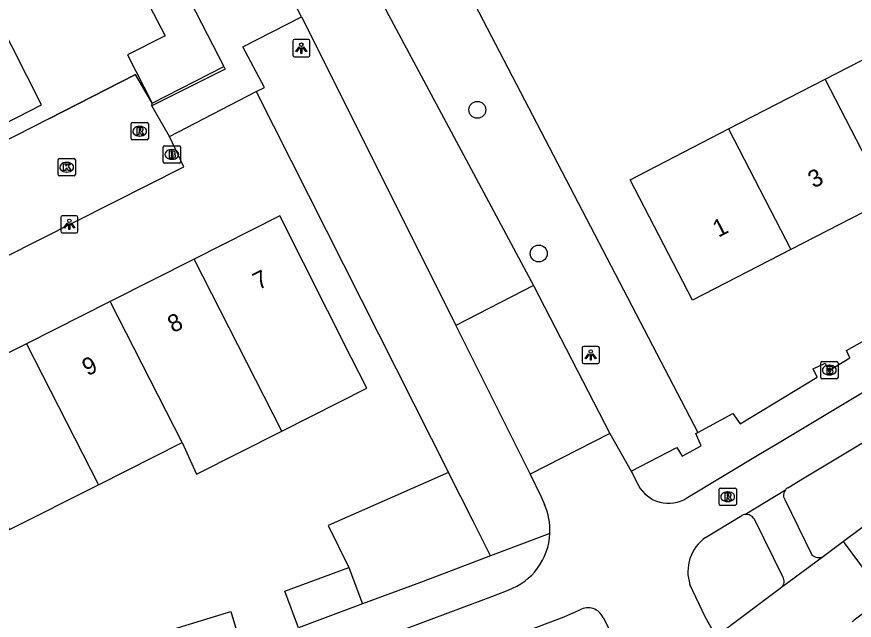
# Model space of a CAD drawing. Extents: x 158461 to 159795, y 387220 to 388672.
# Drawn here: x 159144.86 to 159193.22, y 387763.85 to 387798.73 of the extents above; entities that cross this region are included whole.
import ezdxf

# ---------------------------------------------------------------- set-up
doc = ezdxf.new("R2010")
doc.units = 0
for name, color, linetype in [('IMGEO_Boom', 7, 'Continuous'), ('IMGEO_Brandkraan', 7, 'Continuous'), ('IMGEO_Fietspad_gesloten', 7, 'Continuous'), ('IMGEO_Fietspad_open', 7, 'Continuous'), ('IMGEO_Groenvoorziening', 7, 'Continuous'), ('IMGEO_Kolk', 7, 'Continuous'), ('IMGEO_Lichtpunt', 7, 'Continuous'), ('IMGEO_Muur', 7, 'Continuous'), ('IMGEO_Pand', 7, 'Continuous'), ('IMGEO_Pand_nummerreeks', 7, 'Continuous'), ('IMGEO_Rijbaan_lokaal_gesloten', 7, 'Continuous'), ('IMGEO_Rijbaan_lokaal_open', 7, 'Continuous'), ('IMGEO_Rioolput', 7, 'Continuous'), ('IMGEO_Voetpad_open', 7, 'Continuous')]:
    doc.layers.add(name, color=color, linetype=linetype)

msp = doc.modelspace()

# ---------------------------------------------------------------- linework, layer by layer
at = {"layer": 'IMGEO_Boom'}
for centre in [(159171.453, 387793.349), (159174.997, 387785.044)]:
    msp.add_circle(centre, 0.489, dxfattribs=at)
at = {"layer": 'IMGEO_Brandkraan'}
for p, q in [((159153.312, 387790.341), (159153.312, 387791.193)), ((159153.387, 387791.267), (159154.239, 387791.267)), ((159154.313, 387791.193), (159154.313, 387790.341)), ((159153.8, 387791.047), (159153.825, 387791.047)), ((159154.239, 387790.267), (159153.387, 387790.267)), ((159153.823, 387790.487), (159153.798, 387790.487)), ((159191.279, 387777.882), (159191.279, 387778.734)), ((159191.354, 387778.808), (159192.206, 387778.808)), ((159191.767, 387778.588), (159191.792, 387778.588)), ((159192.28, 387778.734), (159192.28, 387777.882)), ((159191.79, 387778.028), (159191.765, 387778.028)), ((159192.206, 387777.808), (159191.354, 387777.808))]:
    msp.add_line(p, q, dxfattribs=at)
for points in [[(159153.312, 387790.341), (159153.312, 387791.193)], [(159153.387, 387791.267), (159154.239, 387791.267)], [(159154.313, 387791.193), (159154.313, 387790.341)], [(159153.66, 387790.967), (159153.66, 387790.567), (159153.873, 387790.567)], [(159153.891, 387790.967), (159153.66, 387790.967)], [(159153.839, 387790.886), (159153.785, 387790.886), (159153.785, 387790.81)], [(159153.785, 387790.81), (159153.838, 387790.81)], [(159153.847, 387790.734), (159153.785, 387790.734), (159153.785, 387790.653)], [(159153.785, 387790.653), (159153.847, 387790.653)], [(159154.239, 387790.267), (159153.387, 387790.267)], [(159191.279, 387777.882), (159191.279, 387778.734)], [(159191.354, 387778.808), (159192.206, 387778.808)], [(159192.28, 387778.734), (159192.28, 387777.882)], [(159191.627, 387778.508), (159191.627, 387778.108), (159191.84, 387778.108)], [(159191.858, 387778.508), (159191.627, 387778.508)], [(159191.806, 387778.427), (159191.752, 387778.427), (159191.752, 387778.351)], [(159191.752, 387778.351), (159191.805, 387778.351)], [(159191.814, 387778.275), (159191.752, 387778.275), (159191.752, 387778.194)], [(159191.752, 387778.194), (159191.814, 387778.194)], [(159192.206, 387777.808), (159191.354, 387777.808)]]:
    msp.add_lwpolyline(points, dxfattribs=at)
for centre, radius, start, end in [((159153.389, 387791.191), 0.0765, 91.552, 178.448), ((159153.389, 387791.191), 0.0765, 91.552, 178.448), ((159154.237, 387791.191), 0.0765, 1.552, 88.448), ((159154.237, 387791.191), 0.0765, 1.552, 88.448), ((159153.84, 387790.848), 0.0379, 267.8285, 90.9355), ((159153.848, 387790.693), 0.0404, 269.8759, 90.5077), ((159153.895, 387790.822), 0.145, 59.4692, 91.5367), ((159153.92, 387790.869), 0.0922, 285.5137, 58.1501), ((159153.925, 387790.677), 0.105, 301.3115, 78.989), ((159153.389, 387790.343), 0.0765, 181.552, 268.448), ((159153.389, 387790.343), 0.0765, 181.552, 268.448), ((159153.879, 387790.818), 0.251, 268.6676, 293.5347), ((159154.237, 387790.343), 0.0765, 271.552, 358.448), ((159154.237, 387790.343), 0.0765, 271.552, 358.448), ((159191.356, 387778.732), 0.0765, 91.552, 178.448), ((159191.356, 387778.732), 0.0765, 91.552, 178.448), ((159192.204, 387778.732), 0.0765, 1.552, 88.448), ((159192.204, 387778.732), 0.0765, 1.552, 88.448), ((159191.807, 387778.389), 0.0379, 267.8285, 90.9355), ((159191.815, 387778.234), 0.0404, 269.8759, 90.5077), ((159191.846, 387778.359), 0.251, 268.6676, 293.5347), ((159191.862, 387778.363), 0.145, 59.4692, 91.5367), ((159191.887, 387778.41), 0.0922, 285.5137, 58.1501), ((159191.892, 387778.218), 0.105, 301.3115, 78.989), ((159191.356, 387777.884), 0.0765, 181.552, 268.448), ((159191.356, 387777.884), 0.0765, 181.552, 268.448), ((159192.204, 387777.884), 0.0765, 271.552, 358.448), ((159192.204, 387777.884), 0.0765, 271.552, 358.448)]:
    msp.add_arc(centre, radius, start, end, dxfattribs=at)
for centre, major_axis, ratio, start_param, end_param in [((159153.799, 387790.767), (-0.387, 0.002), 0.722429, 4.712389, 7.853982), ((159153.824, 387790.767), (-0.39, 0.002), 0.717154, 1.570796, 4.712389), ((159191.766, 387778.308), (-0.387, 0.002), 0.722429, 4.712389, 7.853982), ((159191.791, 387778.308), (-0.39, 0.002), 0.717154, 1.570796, 4.712389)]:
    msp.add_ellipse(centre, major_axis=major_axis, ratio=ratio, start_param=start_param, end_param=end_param, dxfattribs=at)
at = {"layer": 'IMGEO_Fietspad_gesloten'}
for points in [[(159151.43, 387828.052), (159166.352, 387798.789), (159174.688, 387783.205)], [(159161.298, 387798.72), (159161.45, 387798.427), (159170.209, 387780.879)], [(159174.688, 387783.205), (159170.209, 387780.879)], [(159174.688, 387783.205), (159179.097, 387774.642)], [(159170.209, 387780.879), (159174.498, 387772.287)], [(159179.097, 387774.642), (159174.498, 387772.287)]]:
    msp.add_lwpolyline(points, dxfattribs=at)
at = {"layer": 'IMGEO_Fietspad_open'}
for points in [[(159183.546, 387770.917), (159187.81, 387773.495), (159188.686, 387774.005), (159208.439, 387785.867), (159208.888, 387786.12), (159209.337, 387786.373)], [(159189.389, 387771.511), (159190.225, 387772.028), (159209.549, 387783.637)], [(159179.097, 387774.642), (159180.332, 387772.474)], [(159174.498, 387772.287), (159175.133, 387770.981), (159175.329, 387770.537)], [(159180.332, 387772.474), (159180.75, 387771.645)], [(159186.896, 387769.961), (159189.239, 387771.396)], [(159184.632, 387768.64), (159186.728, 387769.909)], [(159161.994, 387761.373), (159172.299, 387765.223), (159173.235, 387765.593)], [(159185.04, 387763.304), (159184.617, 387764.04), (159183.73, 387765.91)], [(159164.287, 387759.472), (159176.462, 387764.04), (159177.377, 387764.452)], [(159178.711, 387764.013), (159180.737, 387760.058), (159180.793, 387759.947)]]:
    msp.add_lwpolyline(points, dxfattribs=at)
for centre, radius, start, end in [((159182.491, 387772.597), 1.984, 208.6667, 302.1449), ((159189.594, 387771.088), 0.47, 115.8724, 139.08), ((159171.99, 387769.041), 3.659, 357.313, 24.142), ((159186.968, 387769.431), 0.535, 97.735, 116.6621), ((159171.983, 387769.039), 3.666, 289.9699, 357.3497), ((159186.028, 387766.665), 2.419, 125.254, 198.1785), ((159177.84, 387763.613), 0.958, 24.6476, 118.9211)]:
    msp.add_arc(centre, radius, start, end, dxfattribs=at)
at = {"layer": 'IMGEO_Groenvoorziening'}
for points in [[(159156.222, 387828.474), (159165.575, 387810.485), (159168.211, 387805.415), (159184.183, 387774.695)], [(159158.684, 387794.4), (159169.788, 387772.391)]]:
    msp.add_lwpolyline(points, dxfattribs=at)
at = {"layer": 'IMGEO_Kolk'}
for p, q in [((159147.244, 387789.607), (159147.244, 387790.459)), ((159147.319, 387790.533), (159148.171, 387790.533)), ((159147.732, 387790.313), (159147.757, 387790.313)), ((159148.245, 387790.459), (159148.245, 387789.607)), ((159147.755, 387789.753), (159147.73, 387789.753)), ((159148.171, 387789.533), (159147.319, 387789.533))]:
    msp.add_line(p, q, dxfattribs=at)
for points in [[(159147.244, 387789.607), (159147.244, 387790.459)], [(159147.319, 387790.533), (159148.171, 387790.533)], [(159147.565, 387790.233), (159147.688, 387790.233), (159147.688, 387790.082), (159147.818, 387790.233), (159147.982, 387790.233), (159147.836, 387790.082), (159147.989, 387789.833), (159147.837, 387789.833), (159147.752, 387789.997), (159147.688, 387789.93), (159147.688, 387789.833), (159147.565, 387789.833), (159147.565, 387790.233)], [(159148.245, 387790.459), (159148.245, 387789.607)], [(159148.171, 387789.533), (159147.319, 387789.533)]]:
    msp.add_lwpolyline(points, dxfattribs=at)
for centre, start, end in [((159147.321, 387790.457), 91.552, 178.448), ((159147.321, 387790.457), 91.552, 178.448), ((159148.169, 387790.457), 1.552, 88.448), ((159148.169, 387790.457), 1.552, 88.448), ((159147.321, 387789.609), 181.552, 268.448), ((159147.321, 387789.609), 181.552, 268.448), ((159148.169, 387789.609), 271.552, 358.448), ((159148.169, 387789.609), 271.552, 358.448)]:
    msp.add_arc(centre, 0.0765, start, end, dxfattribs=at)
for centre, major_axis, ratio, start_param, end_param in [((159147.731, 387790.033), (-0.387, 0.002), 0.722429, 4.712389, 7.853982), ((159147.756, 387790.033), (-0.39, 0.002), 0.717154, 1.570796, 4.712389)]:
    msp.add_ellipse(centre, major_axis=major_axis, ratio=ratio, start_param=start_param, end_param=end_param, dxfattribs=at)
at = {"layer": 'IMGEO_Lichtpunt'}
for p, q in [((159161.696, 387797.412), (159160.888, 387797.412)), ((159161.696, 387797.412), (159160.888, 387797.412)), ((159160.794, 387797.317), (159160.794, 387796.51)), ((159160.794, 387797.317), (159160.794, 387796.51)), ((159161.79, 387796.51), (159161.79, 387797.317)), ((159161.79, 387796.51), (159161.79, 387797.317)), ((159160.888, 387796.416), (159161.696, 387796.416)), ((159160.888, 387796.416), (159161.696, 387796.416)), ((159148.299, 387787.229), (159147.491, 387787.229)), ((159148.299, 387787.229), (159147.491, 387787.229)), ((159147.397, 387787.134), (159147.397, 387786.327)), ((159147.397, 387787.134), (159147.397, 387786.327)), ((159148.393, 387786.327), (159148.393, 387787.134)), ((159148.393, 387786.327), (159148.393, 387787.134)), ((159147.491, 387786.233), (159148.299, 387786.233)), ((159147.491, 387786.233), (159148.299, 387786.233)), ((159177.502, 387779.585), (159177.502, 387778.778)), ((159177.502, 387779.585), (159177.502, 387778.778)), ((159178.404, 387779.68), (159177.596, 387779.68)), ((159178.404, 387779.68), (159177.596, 387779.68)), ((159178.498, 387778.778), (159178.498, 387779.585)), ((159178.498, 387778.778), (159178.498, 387779.585)), ((159177.596, 387778.684), (159178.404, 387778.684)), ((159177.596, 387778.684), (159178.404, 387778.684))]:
    msp.add_line(p, q, dxfattribs=at)
for points in [[(159161.168, 387796.981), (159161.207, 387796.953), (159161.019, 387796.691), (159160.981, 387796.718), (159161.168, 387796.981)], [(159161.27, 387796.933), (159161.317, 387796.933), (159161.317, 387796.611), (159161.27, 387796.611), (159161.27, 387796.933)], [(159161.38, 387796.953), (159161.418, 387796.98), (159161.605, 387796.718), (159161.566, 387796.69), (159161.38, 387796.953)], [(159147.771, 387786.798), (159147.81, 387786.77), (159147.622, 387786.508), (159147.584, 387786.535), (159147.771, 387786.798)], [(159147.873, 387786.75), (159147.92, 387786.75), (159147.92, 387786.428), (159147.873, 387786.428), (159147.873, 387786.75)], [(159147.983, 387786.77), (159148.021, 387786.797), (159148.208, 387786.535), (159148.169, 387786.507), (159147.983, 387786.77)], [(159177.876, 387779.249), (159177.915, 387779.221), (159177.727, 387778.959), (159177.689, 387778.986), (159177.876, 387779.249)], [(159177.978, 387779.201), (159178.025, 387779.201), (159178.025, 387778.879), (159177.978, 387778.879), (159177.978, 387779.201)], [(159178.088, 387779.221), (159178.126, 387779.248), (159178.313, 387778.986), (159178.274, 387778.958), (159178.088, 387779.221)]]:
    msp.add_lwpolyline(points, dxfattribs=at)
for centre in [(159161.293, 387797.115), (159147.896, 387786.932), (159178.001, 387779.383)]:
    msp.add_circle(centre, 0.0994, dxfattribs=at)
for centre, start, end in [((159160.888, 387797.317), 90, 180), ((159160.888, 387797.317), 90, 180), ((159161.696, 387797.317), 0, 90), ((159161.696, 387797.317), 0, 90), ((159160.888, 387796.51), 180, 270), ((159160.888, 387796.51), 180, 270), ((159161.696, 387796.51), 270, 0), ((159161.696, 387796.51), 270, 360), ((159147.491, 387787.134), 90, 180), ((159147.491, 387787.134), 90, 180), ((159148.299, 387787.134), 0, 90), ((159148.299, 387787.134), 0, 90), ((159147.491, 387786.327), 180, 270), ((159147.491, 387786.327), 180, 270), ((159148.299, 387786.327), 270, 0), ((159148.299, 387786.327), 270, 360), ((159177.596, 387779.585), 90, 180), ((159177.596, 387779.585), 90, 180), ((159178.404, 387779.585), 0, 90), ((159178.404, 387779.585), 0, 90), ((159177.596, 387778.778), 180, 270), ((159177.596, 387778.778), 180, 270), ((159178.404, 387778.778), 270, 0), ((159178.404, 387778.778), 270, 360)]:
    msp.add_arc(centre, 0.0946, start, end, dxfattribs=at)
at = {"layer": 'IMGEO_Muur'}
msp.add_lwpolyline([(159146.708, 387792.828), (159151.715, 387795.38)], dxfattribs=at)
at = {"layer": 'IMGEO_Pand'}
for points in [[(159152.942, 387803.39), (159156.82, 387795.845)], [(159150.989, 387802.397), (159152.764, 387798.913), (159153.42, 387797.626), (159151.264, 387796.527), (159152.685, 387793.738)], [(159135.65, 387794.595), (159138.246, 387789.518), (159146.296, 387793.634), (159143.709, 387798.694)], [(159191.54, 387795.119), (159197.118, 387797.997)], [(159152.685, 387793.738), (159156.82, 387795.845)], [(159185.961, 387792.24), (159191.54, 387795.119)], [(159195.133, 387788.155), (159191.54, 387795.119)], [(159189.555, 387785.276), (159183.869, 387782.342), (159180.276, 387789.306), (159185.961, 387792.24)], [(159185.961, 387792.24), (159189.555, 387785.276)], [(159195.133, 387788.155), (159189.555, 387785.276)], [(159160.162, 387774.779), (159165.074, 387777.259), (159164.173, 387779.044), (159160.047, 387787.217), (159155.107, 387784.723)], [(159155.107, 387784.723), (159150.259, 387782.276)], [(159160.162, 387774.779), (159155.107, 387784.723)], [(159150.259, 387782.276), (159145.423, 387779.834)], [(159154.413, 387774.117), (159150.259, 387782.276)], [(159145.423, 387779.834), (159140.322, 387777.259), (159144.448, 387769.086), (159149.582, 387771.678)], [(159145.423, 387779.834), (159149.582, 387771.678)], [(159154.413, 387774.117), (159155.246, 387772.298), (159160.162, 387774.779)], [(159149.582, 387771.678), (159154.413, 387774.117)], [(159169.788, 387772.391), (159162.845, 387769.328), (159164.04, 387766.908)], [(159172.223, 387767.57), (159171.212, 387769.572), (159169.788, 387772.391)], [(159172.223, 387767.57), (159168.333, 387766.092), (159164.832, 387764.792)], [(159161.121, 387763.414), (159160.335, 387765.532), (159164.04, 387766.908)], [(159164.04, 387766.908), (159164.832, 387764.792)], [(159164.832, 387764.792), (159161.121, 387763.414)], [(159153.643, 387763.267), (159157.216, 387764.357), (159157.845, 387762.295)]]:
    msp.add_lwpolyline(points, dxfattribs=at)
at = {"layer": 'IMGEO_Rijbaan_lokaal_gesloten'}
for points in [[(159194.404, 387769.757), (159192.602, 387768.409)], [(159192.602, 387768.409), (159191.435, 387767.536)], [(159194.975, 387765.188), (159192.602, 387768.409)], [(159191.435, 387767.536), (159189.023, 387765.739)], [(159189.023, 387765.739), (159185.711, 387763.256)], [(159194.975, 387765.188), (159193.204, 387763.85)]]:
    msp.add_lwpolyline(points, dxfattribs=at)
msp.add_arc((159193.553, 387763.402), 0.568, 127.9426, 143.6271, dxfattribs=at)
at = {"layer": 'IMGEO_Rijbaan_lokaal_open'}
for points in [[(159152.685, 387793.738), (159151.715, 387795.38), (159146.708, 387792.828), (159138.053, 387788.417), (159132.515, 387789.507), (159120.254, 387813.644), (159116.125, 387817.059)], [(159161.298, 387798.72), (159160.411, 387800.428)], [(159158.684, 387794.4), (159159.157, 387794.646), (159157.912, 387796.995), (159161.298, 387798.72)], [(159156.82, 387795.845), (159156.896, 387795.699), (159152.668, 387793.577)], [(159153.684, 387791.8), (159158.684, 387794.4)], [(159152.668, 387793.577), (159152.685, 387793.738)], [(159153.684, 387791.8), (159152.668, 387793.577)], [(159103.893, 387784.597), (159104.211, 387780.635), (159139.959, 387782.716), (159154.51, 387790.06), (159153.684, 387791.8)]]:
    msp.add_lwpolyline(points, dxfattribs=at)
at = {"layer": 'IMGEO_Rioolput'}
for p, q in [((159151.459, 387791.687), (159151.459, 387792.539)), ((159151.534, 387792.613), (159152.386, 387792.613)), ((159152.46, 387792.539), (159152.46, 387791.687)), ((159151.947, 387792.393), (159151.972, 387792.393)), ((159152.386, 387791.613), (159151.534, 387791.613)), ((159151.97, 387791.833), (159151.945, 387791.833)), ((159185.409, 387770.565), (159185.409, 387771.417)), ((159185.484, 387771.491), (159186.336, 387771.491)), ((159185.897, 387771.271), (159185.922, 387771.271)), ((159186.41, 387771.417), (159186.41, 387770.565)), ((159186.336, 387770.491), (159185.484, 387770.491)), ((159185.92, 387770.711), (159185.895, 387770.711))]:
    msp.add_line(p, q, dxfattribs=at)
for points in [[(159151.459, 387791.687), (159151.459, 387792.539)], [(159151.534, 387792.613), (159152.386, 387792.613)], [(159152.46, 387792.539), (159152.46, 387791.687)], [(159152.048, 387792.311), (159151.796, 387792.313), (159151.796, 387791.913)], [(159151.796, 387791.913), (159151.92, 387791.913), (159151.92, 387792.075), (159151.931, 387792.075)], [(159151.974, 387792.232), (159151.92, 387792.232), (159151.92, 387792.151)], [(159151.92, 387792.151), (159151.972, 387792.151)], [(159152.386, 387791.613), (159151.534, 387791.613)], [(159151.978, 387792.046), (159152.049, 387791.913), (159152.189, 387791.913), (159152.124, 387792.039)], [(159185.409, 387770.565), (159185.409, 387771.417)], [(159185.484, 387771.491), (159186.336, 387771.491)], [(159186.41, 387771.417), (159186.41, 387770.565)], [(159185.998, 387771.189), (159185.746, 387771.191), (159185.746, 387770.791)], [(159185.746, 387770.791), (159185.87, 387770.791), (159185.87, 387770.953), (159185.881, 387770.953)], [(159185.924, 387771.11), (159185.87, 387771.11), (159185.87, 387771.029)], [(159185.87, 387771.029), (159185.922, 387771.029)], [(159185.928, 387770.924), (159185.999, 387770.791), (159186.139, 387770.791), (159186.074, 387770.917)], [(159186.336, 387770.491), (159185.484, 387770.491)]]:
    msp.add_lwpolyline(points, dxfattribs=at)
for centre, radius, start, end in [((159151.536, 387792.537), 0.0765, 91.552, 178.448), ((159151.536, 387792.537), 0.0765, 91.552, 178.448), ((159152.384, 387792.537), 0.0765, 1.552, 88.448), ((159152.384, 387792.537), 0.0765, 1.552, 88.448), ((159151.93, 387792.022), 0.0533, 26.0293, 88.6989), ((159151.956, 387792.34), 0.19, 274.7715, 282.9687), ((159151.98, 387792.136), 0.0964, 77.0061, 93.1865), ((159151.994, 387792.193), 0.0378, 276.6634, 79.6772), ((159152.047, 387792.201), 0.109, 350.3612, 89.416), ((159152.045, 387792.201), 0.112, 277.5842, 350.9817), ((159152.029, 387791.986), 0.108, 29.5134, 73.7905), ((159151.536, 387791.689), 0.0765, 181.552, 268.448), ((159151.536, 387791.689), 0.0765, 181.552, 268.448), ((159152.384, 387791.689), 0.0765, 271.552, 358.448), ((159152.384, 387791.689), 0.0765, 271.552, 358.448), ((159185.486, 387771.415), 0.0765, 91.552, 178.448), ((159185.486, 387771.415), 0.0765, 91.552, 178.448), ((159186.334, 387771.415), 0.0765, 1.552, 88.448), ((159186.334, 387771.415), 0.0765, 1.552, 88.448), ((159185.88, 387770.9), 0.0533, 26.0293, 88.6989), ((159185.906, 387771.218), 0.19, 274.7715, 282.9687), ((159185.93, 387771.014), 0.0964, 77.0061, 93.1865), ((159185.944, 387771.071), 0.0378, 276.6634, 79.6772), ((159185.997, 387771.079), 0.109, 350.3612, 89.416), ((159185.995, 387771.079), 0.112, 277.5842, 350.9817), ((159185.979, 387770.864), 0.108, 29.5134, 73.7905), ((159185.486, 387770.567), 0.0765, 181.552, 268.448), ((159185.486, 387770.567), 0.0765, 181.552, 268.448), ((159186.334, 387770.567), 0.0765, 271.552, 358.448), ((159186.334, 387770.567), 0.0765, 271.552, 358.448)]:
    msp.add_arc(centre, radius, start, end, dxfattribs=at)
for centre, major_axis, ratio, start_param, end_param in [((159151.946, 387792.113), (-0.387, 0.002), 0.722429, 4.712389, 7.853982), ((159151.971, 387792.113), (-0.39, 0.002), 0.717154, 1.570796, 4.712389), ((159185.896, 387770.991), (-0.387, 0.002), 0.722429, 4.712389, 7.853982), ((159185.921, 387770.991), (-0.39, 0.002), 0.717154, 1.570796, 4.712389)]:
    msp.add_ellipse(centre, major_axis=major_axis, ratio=ratio, start_param=start_param, end_param=end_param, dxfattribs=at)
at = {"layer": 'IMGEO_Voetpad_open'}
for points in [[(159184.183, 387774.695), (159186.197, 387775.791), (159186.627, 387775.2), (159191.082, 387777.895), (159190.838, 387778.376), (159191.529, 387778.714), (159191.735, 387778.258), (159192.968, 387779.018), (159192.776, 387779.434), (159195.055, 387780.729), (159200.377, 387784.101), (159230.052, 387805.353), (159229.292, 387806.869)], [(159180.332, 387772.474), (159182.97, 387773.838), (159183.28, 387773.325), (159184.384, 387773.922), (159184.071, 387774.634), (159184.183, 387774.695)], [(159189.2, 387770.835), (159190.774, 387767.635)], [(159189.101, 387766.364), (159187.449, 387769.69)], [(159175.645, 387768.869), (159172.223, 387767.57)]]:
    msp.add_lwpolyline(points, dxfattribs=at)
for centre, radius, start, end in [((159189.596, 387771.089), 0.47, 139.3148, 212.7318), ((159186.973, 387769.418), 0.548, 29.7351, 98.0502), ((159191.172, 387768.036), 0.565, 225.2002, 297.7637), ((159188.641, 387766.104), 0.528, 316.3069, 29.4656)]:
    msp.add_arc(centre, radius, start, end, dxfattribs=at)

# ---------------------------------------------------------------- texts
at = {"layer": 'IMGEO_Pand_nummerreeks'}
for s, rotation, p in [('3', 27.2952, (159190.869, 387788.79)), ('1', 27.2952, (159185.37, 387785.952)), ('7', 26.7865, (159158.814, 387782.92)), ('8', 26.7865, (159153.887, 387780.433)), ('9', 26.7865, (159148.952, 387777.941))]:
    msp.add_text(s, height=1, rotation=rotation, dxfattribs=at).set_placement(p)

doc.saveas('drawing.dxf')
